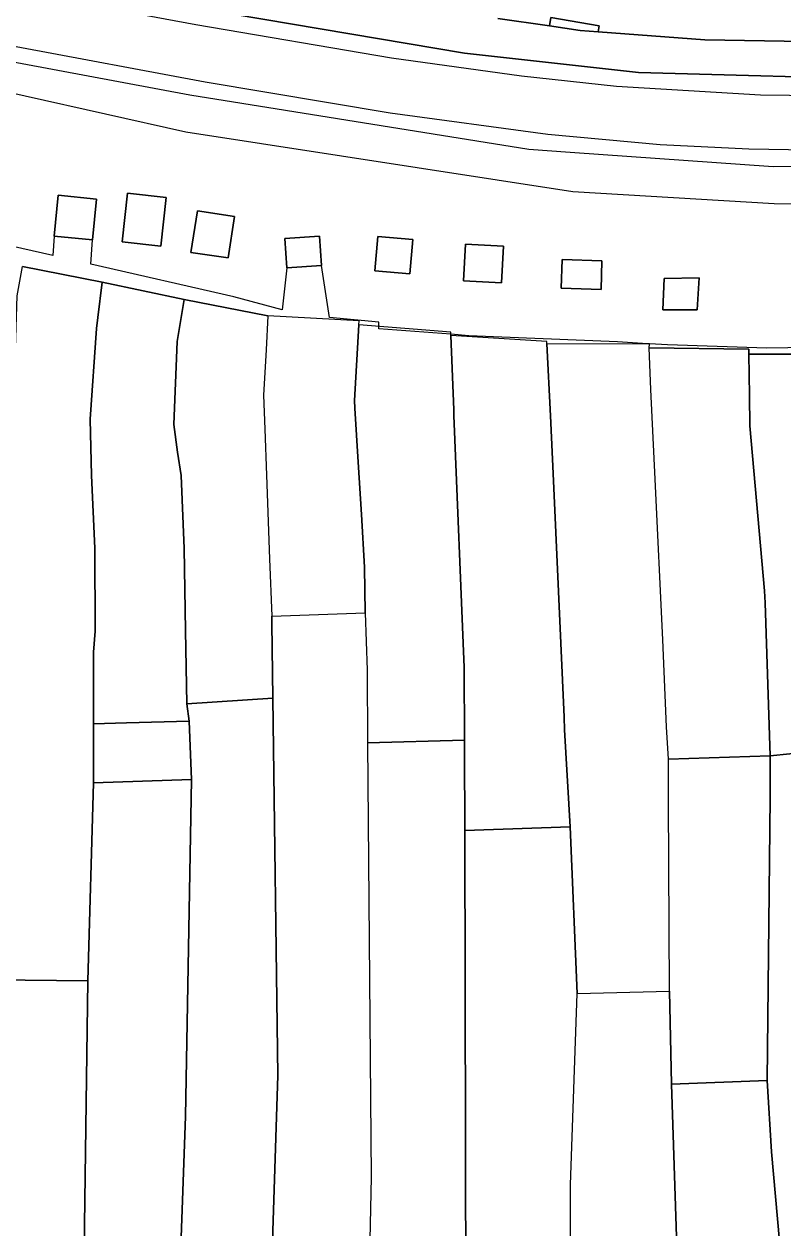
# Model space of a CAD drawing. Extents: x -521939 to -516426, y -1197857 to -1189551.
# Drawn here: x -519638.4 to -519532.7, y -1192004.7 to -1191837.1 of the extents above; entities that cross this region are included whole.
import ezdxf

# ---------------------------------------------------------------- set-up
doc = ezdxf.new("R2010")
doc.units = 0
for name, color, linetype in [('95590013', 7, 'Continuous'), ('95640013', 7, 'Continuous'), ('95660013', 7, 'Continuous')]:
    doc.layers.add(name, color=color, linetype=linetype)

msp = doc.modelspace()

# ---------------------------------------------------------------- linework, layer by layer
at = {"layer": '95590013'}
for points in [[(-519628.33, -1191861.48), (-519628.89, -1191867.15), (-519634.21, -1191866.62), (-519633.65, -1191860.95)], [(-519602.08, -1191866.96), (-519597.28, -1191866.63), (-519597, -1191870.73), (-519601.8, -1191871.06)], [(-519604.65, -1192032.54), (-519603.07, -1191983.47), (-519603.76, -1191930.93), (-519603.9, -1191920.53), (-519603.91, -1191919.53), (-519590.89, -1191919.07), (-519590.64, -1191927.06), (-519590.56, -1191937.16), (-519590.08, -1191997.63), (-519590.85, -1192034.72), (-519591.78, -1192034.57), (-519603.5, -1192032.72)], [(-519617.4, -1192030.61), (-519615.91, -1191989.19), (-519615.1, -1191942.26), (-519615.39, -1191934.15), (-519615.74, -1191931.75), (-519603.76, -1191930.93), (-519603.07, -1191983.47), (-519604.65, -1192032.54)], [(-519517.62, -1191945.78), (-519517.79, -1191982.93), (-519514.71, -1192019.48), (-519522.64, -1192023.45), (-519531.32, -1192027.79), (-519534.35, -1191994.11), (-519534.95, -1191984.18), (-519534.52, -1191944.78), (-519534.51, -1191938.98), (-519518.08, -1191937.31)], [(-519615.1, -1191942.26), (-519615.91, -1191989.19), (-519617.4, -1192030.61), (-519626.12, -1192028.88), (-519630.32, -1192028.04), (-519629.51, -1191970.28), (-519628.72, -1191942.75)], [(-519643.22, -1192026.96), (-519642.29, -1192008.1), (-519642.66, -1191970.15), (-519629.51, -1191970.28), (-519630.32, -1192028.04), (-519638.36, -1192027.37)], [(-519562.7, -1192037.49), (-519562.31, -1192018.94), (-519562.31, -1191998.71), (-519561.37, -1191972.04), (-519548.54, -1191971.73), (-519548.25, -1191984.66), (-519546.55, -1192037.03), (-519547.98, -1192037.07)], [(-519531.32, -1192027.79), (-519534.05, -1192029.45), (-519546.55, -1192037.03), (-519548.25, -1191984.66), (-519534.95, -1191984.18), (-519534.35, -1191994.11)]]:
    msp.add_lwpolyline(points, close=True, dxfattribs=at)
for points in [[(-519590.56, -1191937.16), (-519590.08, -1191997.63), (-519590.85, -1192034.72)], [(-519577.06, -1191936.78), (-519590.56, -1191937.16)], [(-519577.06, -1191938.18), (-519577.06, -1191936.78)], [(-519577.03, -1191949.38), (-519577.06, -1191938.18)], [(-519562.35, -1191948.87), (-519577.03, -1191949.38)], [(-519561.37, -1191972.04), (-519562.35, -1191948.87)], [(-519576.85, -1192036.26), (-519577.03, -1191949.38)], [(-519577.03, -1191949.38), (-519576.85, -1192036.26)], [(-519562.31, -1192018.94), (-519562.31, -1191998.71), (-519561.37, -1191972.04)]]:
    msp.add_lwpolyline(points, dxfattribs=at)
at = {"layer": '95640013'}
for points in [[(-519404.13, -1191845.54), (-519422.92, -1191845.59), (-519498.74, -1191846.85), (-519523.7, -1191847.15), (-519535.84, -1191847.03), (-519555.93, -1191845.8), (-519569.13, -1191844.38), (-519587.25, -1191841.85), (-519614.49, -1191837.2), (-519638.32, -1191832.75)], [(-519587.25, -1191841.85), (-519614.49, -1191837.2), (-519638.32, -1191832.75)], [(-519639.5, -1191840.22), (-519613.17, -1191845.14), (-519587.42, -1191849.49), (-519565.45, -1191852.45), (-519549.84, -1191853.88), (-519537.47, -1191854.49), (-519523.66, -1191854.69), (-519501.26, -1191854.41), (-519455.25, -1191853.72), (-519416.24, -1191853.22), (-519395.02, -1191853.17), (-519384.62, -1191853.53), (-519376.12, -1191854.28), (-519376.26, -1191855.26), (-519386.65, -1191854.46), (-519404.6, -1191854.48), (-519507.57, -1191856.77), (-519534.11, -1191856.98), (-519562.35, -1191854.98), (-519568.13, -1191854.57), (-519615.32, -1191846.99), (-519686.16, -1191833.74)], [(-519534.11, -1191856.98), (-519562.35, -1191854.98), (-519568.13, -1191854.57), (-519615.32, -1191846.99), (-519686.16, -1191833.74)], [(-519613.12, -1191835.08), (-519577.08, -1191841.18), (-519552.85, -1191843.86), (-519515.39, -1191844.88), (-519407.35, -1191842.43)], [(-519407.35, -1191842.43), (-519515.39, -1191844.88), (-519552.85, -1191843.86), (-519577.08, -1191841.18), (-519613.12, -1191835.08)], [(-519306.68, -1191833.7), (-519336.74, -1191839.11), (-519348.33, -1191839.76), (-519356.32, -1191838.82), (-519379.7, -1191838.76), (-519392.99, -1191837.65), (-519515.94, -1191839.77), (-519543.63, -1191839.33), (-519558.47, -1191838.18), (-519558.31, -1191837.35), (-519565.05, -1191836.19), (-519565.23, -1191837.37), (-519572.42, -1191836.32)], [(-519572.42, -1191836.32), (-519565.23, -1191837.37), (-519560.96, -1191837.99), (-519558.47, -1191838.18), (-519543.63, -1191839.33), (-519515.94, -1191839.77), (-519392.99, -1191837.65)], [(-519639.5, -1191840.22), (-519613.17, -1191845.14)], [(-519569.13, -1191844.38), (-519587.25, -1191841.85)], [(-519649.47, -1191844.59), (-519615.88, -1191852.11), (-519561.97, -1191860.41), (-519533.96, -1191862.08), (-519500.34, -1191862.17), (-519489.98, -1191861.72), (-519488.15, -1191864.07), (-519449.89, -1191862.44), (-519424.65, -1191862.13), (-519387.2, -1191861.93)], [(-519649.47, -1191844.59), (-519615.88, -1191852.11)], [(-519613.17, -1191845.14), (-519587.42, -1191849.49)], [(-519555.93, -1191845.8), (-519569.13, -1191844.38)], [(-519535.84, -1191847.03), (-519555.93, -1191845.8)], [(-519498.74, -1191846.85), (-519523.7, -1191847.15), (-519535.84, -1191847.03)], [(-519587.42, -1191849.49), (-519565.45, -1191852.45), (-519549.84, -1191853.88)], [(-519615.88, -1191852.11), (-519561.97, -1191860.41), (-519533.96, -1191862.08), (-519500.34, -1191862.17)], [(-519549.84, -1191853.88), (-519537.47, -1191854.49), (-519523.66, -1191854.69)], [(-519507.57, -1191856.77), (-519534.11, -1191856.98)], [(-519522.63, -1191883.08), (-519537.48, -1191883.07), (-519537.47, -1191882.37), (-519551.38, -1191882.16), (-519551.33, -1191881.65), (-519565.6, -1191881.62), (-519565.6, -1191881.32), (-519579, -1191880.45), (-519578.97, -1191879.98), (-519591.8, -1191878.98), (-519591.76, -1191878.43), (-519604.45, -1191877.74), (-519616.1, -1191875.45), (-519627.5, -1191873.03), (-519638.61, -1191870.85)], [(-519604.45, -1191877.74), (-519604.71, -1191882.44)], [(-519591.76, -1191878.43), (-519604.45, -1191877.74)], [(-519591.8, -1191878.98), (-519591.76, -1191878.43)], [(-519590.98, -1191912.72), (-519591.43, -1191905.37), (-519591.87, -1191898.08), (-519592.33, -1191890.6), (-519592.39, -1191889.53), (-519591.8, -1191878.98)], [(-519591.8, -1191878.98), (-519592.39, -1191889.53), (-519592.33, -1191890.6)], [(-519578.97, -1191879.98), (-519591.8, -1191878.98)], [(-519579, -1191880.45), (-519578.97, -1191879.98)], [(-519565.6, -1191881.62), (-519565.6, -1191881.32), (-519579, -1191880.45)], [(-519579, -1191880.45), (-519578.58, -1191890.81), (-519578.55, -1191891.59), (-519577.14, -1191926.68), (-519577.06, -1191936.78)], [(-519577.14, -1191926.68), (-519578.55, -1191891.59), (-519578.58, -1191890.81), (-519579, -1191880.45)], [(-519551.33, -1191881.65), (-519565.6, -1191881.62)], [(-519565.6, -1191881.62), (-519565.12, -1191891.67)], [(-519565.12, -1191891.67), (-519565.6, -1191881.62)], [(-519551.38, -1191882.16), (-519551.33, -1191881.65)], [(-519548.68, -1191939.44), (-519548.94, -1191934.95), (-519549.48, -1191922.83), (-519550.53, -1191900.48), (-519551.11, -1191887.98), (-519551.38, -1191882.16)], [(-519604.71, -1191882.44), (-519605.07, -1191888.79)], [(-519605.07, -1191888.79), (-519604.89, -1191893.52), (-519604.65, -1191899.91)], [(-519592.33, -1191890.6), (-519591.87, -1191898.08), (-519591.43, -1191905.37), (-519590.98, -1191912.72), (-519590.89, -1191919.07)], [(-519565.12, -1191891.67), (-519564.68, -1191900.7)], [(-519564.68, -1191900.7), (-519565.12, -1191891.67)], [(-519604.65, -1191899.91), (-519604.21, -1191911.54), (-519603.91, -1191919.53)], [(-519564.68, -1191900.7), (-519563.67, -1191923.29), (-519563.21, -1191933.6), (-519563.13, -1191935.37)], [(-519563.13, -1191935.37), (-519563.21, -1191933.6), (-519563.67, -1191923.29), (-519564.68, -1191900.7)], [(-519590.89, -1191919.07), (-519590.98, -1191912.72)], [(-519603.91, -1191919.53), (-519590.89, -1191919.07)], [(-519590.89, -1191919.07), (-519590.64, -1191927.06)], [(-519590.64, -1191927.06), (-519590.56, -1191937.16)], [(-519577.06, -1191936.78), (-519577.14, -1191926.68)], [(-519563.13, -1191935.37), (-519562.35, -1191948.87)], [(-519562.35, -1191948.87), (-519563.13, -1191935.37)], [(-519590.56, -1191937.16), (-519577.06, -1191936.78)], [(-519577.06, -1191936.78), (-519577.06, -1191938.18)], [(-519577.06, -1191938.18), (-519577.03, -1191949.38)], [(-519548.69, -1191945.24), (-519548.68, -1191939.44)], [(-519548.54, -1191971.73), (-519548.69, -1191945.24)], [(-519577.03, -1191949.38), (-519562.35, -1191948.87)], [(-519562.35, -1191948.87), (-519561.37, -1191972.04)], [(-519561.37, -1191972.04), (-519548.54, -1191971.73)]]:
    msp.add_lwpolyline(points, dxfattribs=at)
for points in [[(-519558.31, -1191837.35), (-519558.47, -1191838.18), (-519560.96, -1191837.99), (-519565.23, -1191837.37), (-519565.05, -1191836.19)], [(-519628.33, -1191861.48), (-519633.65, -1191860.95), (-519634.21, -1191866.62), (-519628.89, -1191867.15)], [(-519624.73, -1191867.42), (-519624, -1191860.66), (-519618.63, -1191861.27), (-519619.36, -1191868.03)], [(-519624, -1191860.66), (-519624.73, -1191867.42), (-519619.36, -1191868.03), (-519618.63, -1191861.27)], [(-519609.12, -1191863.88), (-519610, -1191869.65), (-519615.17, -1191868.9), (-519614.23, -1191863.1)], [(-519609.12, -1191863.88), (-519614.23, -1191863.1), (-519615.17, -1191868.9), (-519610, -1191869.65)], [(-519597, -1191870.73), (-519597.28, -1191866.63), (-519602.08, -1191866.96), (-519601.8, -1191871.06)], [(-519589.56, -1191871.45), (-519584.69, -1191871.86), (-519584.29, -1191867.09), (-519589.16, -1191866.68)], [(-519584.29, -1191867.09), (-519584.69, -1191871.86), (-519589.56, -1191871.45), (-519589.16, -1191866.68)], [(-519571.63, -1191868.04), (-519571.91, -1191873.15), (-519577.23, -1191872.86), (-519576.95, -1191867.75)], [(-519577.23, -1191872.86), (-519571.91, -1191873.15), (-519571.63, -1191868.04), (-519576.95, -1191867.75)], [(-519563.49, -1191869.9), (-519563.61, -1191873.89), (-519558.06, -1191874.06), (-519557.94, -1191870.07)], [(-519557.94, -1191870.07), (-519558.06, -1191874.06), (-519563.61, -1191873.89), (-519563.49, -1191869.9)], [(-519629.51, -1191970.28), (-519642.66, -1191970.15), (-519641.67, -1191935.82), (-519641.6, -1191933.25), (-519641.09, -1191923.64), (-519640.55, -1191913.5), (-519639.86, -1191891.03), (-519639.37, -1191874.94), (-519638.61, -1191870.85), (-519627.5, -1191873.03), (-519628.11, -1191877.98), (-519628.3, -1191879.49), (-519629.19, -1191892.11), (-519629.03, -1191899.96), (-519628.55, -1191910.07), (-519628.48, -1191921.62), (-519628.73, -1191924.53), (-519628.73, -1191929.2), (-519628.73, -1191934.5), (-519628.73, -1191935.82), (-519628.72, -1191942.75)], [(-519615.39, -1191934.15), (-519624.15, -1191934.38), (-519628.73, -1191934.5), (-519628.73, -1191929.2), (-519628.73, -1191924.53), (-519628.48, -1191921.62), (-519628.55, -1191910.07), (-519629.03, -1191899.96), (-519629.19, -1191892.11), (-519628.3, -1191879.49), (-519628.11, -1191877.98), (-519627.5, -1191873.03), (-519616.1, -1191875.45), (-519617.06, -1191881.31), (-519617.53, -1191892.85), (-519617.04, -1191896.72), (-519616.5, -1191899.96), (-519616.09, -1191910.13), (-519615.92, -1191921.51), (-519615.74, -1191931.75)], [(-519549.45, -1191876.88), (-519549.28, -1191872.55), (-519544.4, -1191872.44), (-519544.68, -1191876.88)], [(-519549.45, -1191876.88), (-519544.68, -1191876.88), (-519544.4, -1191872.44), (-519549.28, -1191872.55)], [(-519604.45, -1191877.74), (-519604.71, -1191882.44), (-519605.07, -1191888.79), (-519604.89, -1191893.52), (-519604.65, -1191899.91), (-519604.21, -1191911.54), (-519603.91, -1191919.53), (-519603.9, -1191920.53), (-519603.76, -1191930.93), (-519615.74, -1191931.75), (-519615.92, -1191921.51), (-519616.09, -1191910.13), (-519616.5, -1191899.96), (-519617.04, -1191896.72), (-519617.53, -1191892.85), (-519617.06, -1191881.31), (-519616.1, -1191875.45)], [(-519535.2, -1191917.68), (-519534.51, -1191938.98), (-519548.68, -1191939.44), (-519548.94, -1191934.95), (-519549.48, -1191922.83), (-519550.53, -1191900.48), (-519551.11, -1191887.98), (-519551.38, -1191882.16), (-519537.47, -1191882.37), (-519537.48, -1191883.07), (-519537.39, -1191888.8), (-519537.33, -1191893.04), (-519535.29, -1191916.03)], [(-519537.48, -1191883.07), (-519522.63, -1191883.08), (-519522.7, -1191883.32), (-519521.97, -1191893.48), (-519521.91, -1191895.14), (-519521.89, -1191895.65), (-519520.96, -1191909.3), (-519518.99, -1191922.62), (-519519.48, -1191922.62), (-519518.82, -1191931.08), (-519518.19, -1191935.15), (-519518.08, -1191937.31), (-519534.51, -1191938.98), (-519535.2, -1191917.68), (-519535.29, -1191916.03), (-519537.33, -1191893.04), (-519537.39, -1191888.8)], [(-519628.73, -1191935.82), (-519628.73, -1191934.5), (-519624.15, -1191934.38), (-519615.39, -1191934.15), (-519615.1, -1191942.26), (-519628.72, -1191942.75)], [(-519548.54, -1191971.73), (-519548.69, -1191945.24), (-519548.68, -1191939.44), (-519534.51, -1191938.98), (-519534.52, -1191944.78), (-519534.95, -1191984.18), (-519548.25, -1191984.66)]]:
    msp.add_lwpolyline(points, close=True, dxfattribs=at)
at = {"layer": '95660013'}
msp.add_lwpolyline([(-519520.43, -1191881.98), (-519534.98, -1191882.24), (-519548.81, -1191881.78), (-519551.33, -1191881.63), (-519552.28, -1191881.57), (-519555.75, -1191881.36), (-519576.47, -1191880.49), (-519578.99, -1191880.3), (-519589.01, -1191879.56), (-519589.01, -1191879.2), (-519589.01, -1191878.59), (-519595.87, -1191877.95), (-519597, -1191870.73), (-519597.28, -1191866.63), (-519602.08, -1191866.96), (-519601.8, -1191871.06), (-519602.46, -1191876.9), (-519609.17, -1191875.09), (-519629.12, -1191870.55), (-519628.89, -1191867.15), (-519628.33, -1191861.48), (-519633.65, -1191860.95), (-519634.21, -1191866.62), (-519634.4, -1191869.35), (-519643.07, -1191867.38)], dxfattribs=at)
msp.add_lwpolyline([(-519520.43, -1191881.98), (-519534.98, -1191882.24), (-519548.81, -1191881.78), (-519551.33, -1191881.63), (-519552.28, -1191881.57), (-519555.75, -1191881.36), (-519576.47, -1191880.49), (-519578.99, -1191880.3), (-519589.01, -1191879.56), (-519589.01, -1191879.2), (-519589.01, -1191878.59), (-519595.87, -1191877.95), (-519597, -1191870.73), (-519597.28, -1191866.63), (-519602.08, -1191866.96), (-519601.8, -1191871.06), (-519602.46, -1191876.9), (-519609.17, -1191875.09), (-519629.12, -1191870.55), (-519628.89, -1191867.15), (-519628.33, -1191861.48), (-519633.65, -1191860.95), (-519634.21, -1191866.62), (-519634.4, -1191869.35), (-519643.07, -1191867.38)], dxfattribs=at)

doc.saveas('drawing.dxf')
